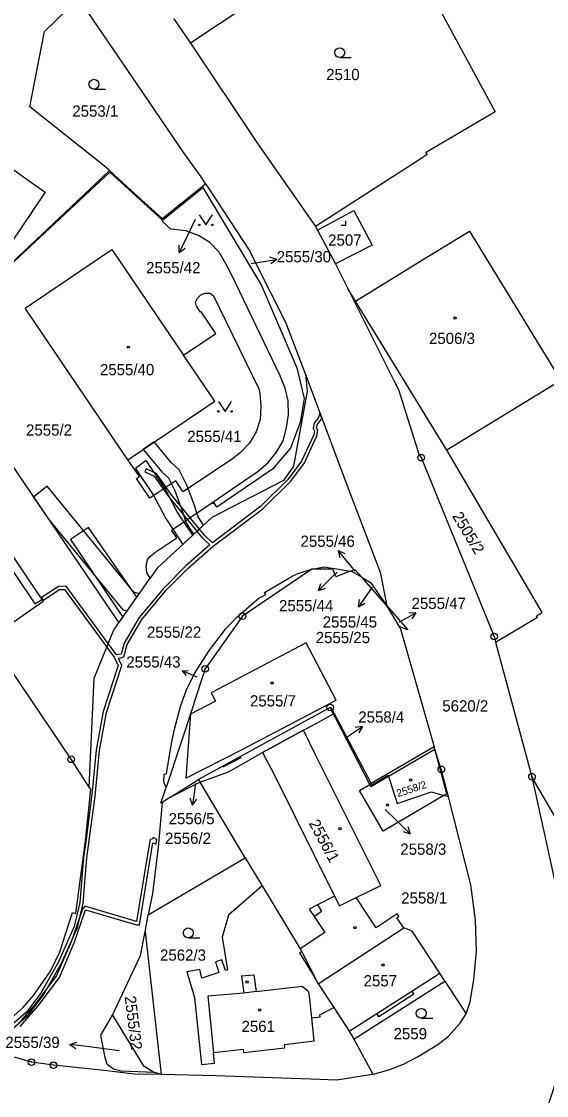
# Model space of a CAD drawing. Extents: x -644096 to -634268, y -1141430 to -1133463.
# Drawn here: x -639386.2 to -639306.8, y -1138552 to -1138389.6 of the extents above; entities that cross this region are included whole.
import ezdxf

# ---------------------------------------------------------------- set-up
doc = ezdxf.new("R2010")
doc.units = 0
for name, color, linetype in [('_CIVIL_CONSTRUCTION', 7, 'Continuous'), ('B_Hranice _3D', 7, 'Continuous'), ('M_Svah_Nasyp', 7, 'Continuous'), ('M_Svah_Zarez', 7, 'Continuous'), ('spodek_zarez', 7, 'Continuous'), ('svrsek_osa_sjezdy', 7, 'Continuous'), ('svrsek_osa_terminal_VRT', 7, 'Continuous'), ('svrsek_osa_VRT', 7, 'Continuous'), ('svrsek_popisy_VRT', 7, 'Continuous'), ('terminal_VRT', 7, 'Continuous')]:
    doc.layers.add(name, color=color, linetype=linetype)

msp = doc.modelspace()

# ---------------------------------------------------------------- linework, layer by layer
at = {"layer": '_CIVIL_CONSTRUCTION'}
for centre, radius in [((-639325.73, -1138455.55), 0.5), ((-639325.73, -1138455.55), 0.0303), ((-639352.79, -1138479.51), 0.5), ((-639352.79, -1138479.51), 0.0303), ((-639314.69, -1138482.59), 0.5), ((-639314.69, -1138482.59), 0.0303), ((-639358.43, -1138487.5), 0.5), ((-639358.43, -1138487.5), 0.0303), ((-639339.49, -1138493.35), 0.5), ((-639339.49, -1138493.35), 0.0303), ((-639378.7, -1138501.18), 0.5), ((-639378.7, -1138501.18), 0.0303), ((-639322.69, -1138502.7), 0.5), ((-639322.69, -1138502.7), 0.0303), ((-639308.97, -1138503.81), 0.5), ((-639308.97, -1138503.81), 0.0303), ((-639384.69, -1138546.98), 0.5), ((-639384.69, -1138546.98), 0.0303), ((-639381.38, -1138547.44), 0.5), ((-639381.38, -1138547.44), 0.0303)]:
    msp.add_circle(centre, radius, dxfattribs=at)
at = {"layer": 'B_Hranice _3D'}
for points in [[(-639388.22, -1138542.51), (-639385.1, -1138539.78), (-639382.86, -1138536.82), (-639380.17, -1138532.04), (-639377.74, -1138526.64), (-639376.86, -1138522.93), (-639376.33, -1138516.07), (-639375.06, -1138506.77), (-639374.43, -1138499.84), (-639373.36, -1138494.08), (-639371.04, -1138486.97), (-639371.53, -1138485.94), (-639370.74, -1138485.7), (-639370.2, -1138483.82), (-639368, -1138480.03), (-639364.37, -1138475.67), (-639361.01, -1138472.27), (-639357.19, -1138468.95), (-639349.69, -1138463.29), (-639345.47, -1138459.11), (-639343.39, -1138456.33), (-639341.51, -1138452.24), (-639341.38, -1138451.41), (-639341.58, -1138451.03), (-639341.45, -1138450.58), (-639340.86, -1138449.8), (-639340.78, -1138449.56), (-639341.05, -1138448.85), (-639341.31, -1138449.57), (-639341.91, -1138450.36), (-639342.1, -1138451.09), (-639341.9, -1138451.49), (-639341.99, -1138452.1), (-639343.83, -1138456.07), (-639345.85, -1138458.79), (-639350.01, -1138462.91), (-639357.33, -1138468.42), (-639358.54, -1138467.27), (-639359.3, -1138466.35), (-639359.66, -1138466.69), (-639358.91, -1138467.61), (-639357.72, -1138468.74), (-639361.35, -1138471.91), (-639364.74, -1138475.33), (-639368.42, -1138479.75), (-639370.66, -1138483.62), (-639371.14, -1138485.3), (-639371.85, -1138485.37), (-639373.09, -1138483.68), (-639379.46, -1138475), (-639380.59, -1138475.02), (-639383.19, -1138476.68), (-639382.92, -1138477.11), (-639380.44, -1138475.52), (-639379.71, -1138475.5), (-639373.32, -1138484.22), (-639372.21, -1138485.73), (-639371.58, -1138487.01), (-639373.84, -1138493.96), (-639374.93, -1138499.78), (-639375.52, -1138506.06), (-639376.49, -1138513.72), (-639376.83, -1138516.01), (-639377.36, -1138522.85), (-639378.22, -1138526.48), (-639380.61, -1138531.82), (-639383.28, -1138536.54), (-639385.46, -1138539.44), (-639388.48, -1138542.07)], [(-639386.41, -1138541.6), (-639383.71, -1138538.49), (-639380.47, -1138534.16), (-639378.24, -1138528.95), (-639376.51, -1138523.93), (-639368.83, -1138526.23), (-639368.37, -1138526.23), (-639366.76, -1138516.28), (-639366.32, -1138513.84), (-639365.83, -1138514.03), (-639365.75, -1138513.31), (-639366.3, -1138513.03), (-639366.38, -1138513.27), (-639366.73, -1138513.3), (-639367.26, -1138516.2), (-639368.79, -1138525.72), (-639376.64, -1138523.37), (-639377, -1138523.84), (-639378.7, -1138528.77), (-639380.91, -1138533.9), (-639384.09, -1138538.17), (-639386.71, -1138541.2)]]:
    msp.add_lwpolyline(points, dxfattribs=at)
for points in [[(-639367.81, -1138454.31), (-639364.98, -1138457.7), (-639363.99, -1138458.62), (-639363.53, -1138459.52), (-639363.08, -1138460.41), (-639361.93, -1138463.42), (-639361.41, -1138465.1), (-639361.32, -1138465.38), (-639360.17, -1138467.15), (-639358.66, -1138465.76), (-639359.5, -1138464.52), (-639359.68, -1138463.94), (-639360.03, -1138462.79), (-639361, -1138460.22), (-639361.24, -1138459.59), (-639362.37, -1138457.39), (-639363.56, -1138456.29), (-639366.12, -1138453.17)], [(-639368.97, -1138457.2), (-639366.19, -1138461.31), (-639364.36, -1138464.76), (-639363.3, -1138466.38), (-639361.8, -1138468.67), (-639360.3, -1138467.28), (-639361.64, -1138465.26), (-639362.64, -1138463.74), (-639364.53, -1138460.19), (-639367.36, -1138456)], [(-639367.57, -1138457.7), (-639366.14, -1138458.36), (-639363.96, -1138461.45), (-639359.66, -1138466.69), (-639359.3, -1138466.35), (-639363.56, -1138461.15), (-639365.8, -1138457.96), (-639367.36, -1138457.25)], [(-639384.38, -1138461.55), (-639382.14, -1138464.85), (-639370.89, -1138478.56), (-639370.23, -1138478.74), (-639368.41, -1138476.13), (-639369.19, -1138475.92), (-639382.34, -1138459.88)], [(-639378.79, -1138467.94), (-639370.88, -1138479.67), (-639368.76, -1138476.64), (-639376.09, -1138466.1)], [(-639359.43, -1138504.22), (-639359.17, -1138504.66), (-639354.89, -1138503.09), (-639349.74, -1138500.14), (-639343.56, -1138496.78), (-639341.75, -1138495.8), (-639339, -1138494.31), (-639339.49, -1138493.35), (-639351.98, -1138500.16)], [(-639333.36, -1138505.29), (-639330.69, -1138503.74), (-639323.66, -1138499.66), (-639323.76, -1138499.29), (-639333.31, -1138504.86), (-639333.52, -1138504.98)], [(-639355.71, -1138502.33), (-639354.21, -1138501.54), (-639352.99, -1138500.9), (-639353.07, -1138500.75), (-639355.77, -1138502.22)]]:
    msp.add_lwpolyline(points, close=True, dxfattribs=at)
at = {"layer": 'M_Svah_Nasyp'}
for p, q in [((-639392.37, -1138465.53), (-639384.2, -1138477.64)), ((-639384.2, -1138477.64), (-639383.13, -1138477.03)), ((-639321.85, -1138506.4), (-639323.66, -1138499.66)), ((-639321.85, -1138506.4), (-639322.31, -1138506.67)), ((-639341.95, -1138524.94), (-639340.8, -1138524.16)), ((-639341.44, -1138523.2), (-639340.8, -1138524.16)), ((-639341.31, -1138535.15), (-639328.35, -1138526.65)), ((-639343.78, -1138530.3), (-639341.31, -1138535.15)), ((-639352.94, -1138533.94), (-639351.04, -1138533.76)), ((-639352.94, -1138533.94), (-639352.59, -1138536.53)), ((-639351.04, -1138533.76), (-639350.7, -1138536.29)), ((-639327.14, -1138536.23), (-639322.93, -1138533.53)), ((-639350.7, -1138536.29), (-639343.72, -1138535.5)), ((-639343.72, -1138535.5), (-639342.88, -1138536.18)), ((-639352.59, -1138536.53), (-639358.04, -1138537.01)), ((-639358.04, -1138537.01), (-639357.16, -1138545.55)), ((-639350.7, -1138536.29), (-639352.59, -1138536.53)), ((-639342.88, -1138536.18), (-639342.67, -1138536.6)), ((-639342.3, -1138540.27), (-639342.67, -1138536.6)), ((-639332.45, -1138539.64), (-639327.14, -1138536.23)), ((-639326.83, -1138536.7), (-639332.14, -1138540.12)), ((-639327.14, -1138536.23), (-639326.83, -1138536.7)), ((-639336.61, -1138542.32), (-639332.45, -1138539.64)), ((-639332.14, -1138540.12), (-639332.45, -1138539.64))]:
    msp.add_line(p, q, dxfattribs=at)
at = {"layer": 'M_Svah_Zarez'}
for centre in [(-639320.61, -1138434.43), (-639370.06, -1138438.84), (-639348.31, -1138489.66), (-639327.34, -1138504.29), (-639330.83, -1138508.11), (-639338, -1138511.68), (-639335.73, -1138526.64), (-639331.53, -1138532.3), (-639352.07, -1138534.87), (-639350.16, -1138539.09)]:
    msp.add_circle(centre, 0.175, dxfattribs=at)
at = {"layer": 'spodek_zarez'}
msp.add_circle((-638683.07, -1137056.85), 1378.08, dxfattribs=at)
at = {"layer": 'svrsek_osa_sjezdy'}
for p, q in [((-639338.06, -1138395.04), (-639336.31, -1138395.04)), ((-639375.25, -1138399.82), (-639373.5, -1138399.82)), ((-639337.16, -1138420.41), (-639337.16, -1138419.74)), ((-639337.83, -1138420.41), (-639337.16, -1138420.41)), ((-639360.98, -1138528.19), (-639359.23, -1138528.19)), ((-639325.73, -1138540.35), (-639323.98, -1138540.35))]:
    msp.add_line(p, q, dxfattribs=at)
for points in [[(-639359.32, -1138418.84), (-639358.32, -1138420.34), (-639357.32, -1138418.84)], [(-639356.41, -1138447.06), (-639355.41, -1138448.56), (-639354.41, -1138447.06)]]:
    msp.add_lwpolyline(points, dxfattribs=at)
for centre, radius in [((-639338.06, -1138394.29), 0.75), ((-639375.25, -1138399.07), 0.75), ((-639359.32, -1138420.34), 0.1), ((-639357.32, -1138420.34), 0.1), ((-639356.41, -1138448.56), 0.1), ((-639354.41, -1138448.56), 0.1), ((-639360.98, -1138527.44), 0.75), ((-639325.73, -1138539.6), 0.75)]:
    msp.add_circle(centre, radius, dxfattribs=at)
at = {"layer": 'svrsek_osa_terminal_VRT'}
msp.add_arc((-642050.26, -1145189.6), 8802.25, 41.413152, 75.317049, dxfattribs=at)
at = {"layer": 'svrsek_popisy_VRT'}
for p, q in [((-639359.91, -1138419.51), (-639361.04, -1138421.83)), ((-639361.04, -1138421.83), (-639362.36, -1138424.53)), ((-639362.36, -1138424.53), (-639362.37, -1138423.41)), ((-639362.36, -1138424.53), (-639361.47, -1138423.85)), ((-639347.59, -1138425.58), (-639348.65, -1138425.24)), ((-639351.46, -1138426.2), (-639350.55, -1138426.05)), ((-639350.55, -1138426.05), (-639347.59, -1138425.58)), ((-639347.59, -1138425.58), (-639348.5, -1138426.23)), ((-639336.39, -1138471.92), (-639338.32, -1138469.62)), ((-639338.32, -1138469.62), (-639337.29, -1138470.07)), ((-639338.32, -1138469.62), (-639338.06, -1138470.71)), ((-639335.71, -1138472.73), (-639336.39, -1138471.92)), ((-639339.15, -1138473.53), (-639341.27, -1138475.65)), ((-639338.46, -1138472.85), (-639339.15, -1138473.53)), ((-639341.27, -1138475.65), (-639340.92, -1138474.59)), ((-639341.27, -1138475.65), (-639340.21, -1138475.3)), ((-639333.15, -1138475.16), (-639333.5, -1138475.66)), ((-639333.5, -1138475.66), (-639335.22, -1138478.12)), ((-639335.22, -1138478.12), (-639335.06, -1138477.01)), ((-639335.22, -1138478.12), (-639334.24, -1138477.58)), ((-639329.06, -1138480.42), (-639326.54, -1138479.02)), ((-639326.54, -1138479.02), (-639327.61, -1138479.07)), ((-639326.54, -1138479.02), (-639327.15, -1138479.91)), ((-639361.91, -1138487.81), (-639360.99, -1138487.75)), ((-639359.64, -1138488.77), (-639361.91, -1138487.81)), ((-639361.91, -1138487.81), (-639361.31, -1138488.51)), ((-639337.07, -1138497.88), (-639334.61, -1138496.22)), ((-639334.61, -1138496.22), (-639335.71, -1138496.36)), ((-639334.61, -1138496.22), (-639335.15, -1138497.18)), ((-639359.92, -1138504.85), (-639359.95, -1138505.14)), ((-639359.95, -1138505.14), (-639360.32, -1138508.12)), ((-639360.32, -1138508.12), (-639360.69, -1138507.06)), ((-639360.32, -1138508.12), (-639359.7, -1138507.19)), ((-639331.16, -1138508.78), (-639329.5, -1138510.39)), ((-639329.5, -1138510.39), (-639327.34, -1138512.48)), ((-639327.34, -1138512.48), (-639328.41, -1138512.14)), ((-639327.34, -1138512.48), (-639327.71, -1138511.42)), ((-639378.9, -1138544.32), (-639377.84, -1138543.95)), ((-639375.92, -1138544.69), (-639378.9, -1138544.32)), ((-639378.9, -1138544.32), (-639377.97, -1138544.94)), ((-639371.44, -1138545.26), (-639375.92, -1138544.69))]:
    msp.add_line(p, q, dxfattribs=at)
at = {"layer": 'terminal_VRT'}
for p, q in [((-639363.14, -1138389.16), (-639360.65, -1138392.86)), ((-639341.73, -1138420.6), (-639341.43, -1138421.14)), ((-639341.43, -1138421.14), (-639338.72, -1138426.23)), ((-639338.72, -1138426.23), (-639336.85, -1138429.95)), ((-639335.68, -1138431.86), (-639336.85, -1138429.95)), ((-639321.86, -1138454.44), (-639335.68, -1138431.86)), ((-639400.06, -1138438.42), (-639371.5, -1138480.55)), ((-639371.5, -1138480.55), (-639366.75, -1138473.77)), ((-639330.93, -1138477.97), (-639334.74, -1138473.65)), ((-639328.9, -1138481.3), (-639323.76, -1138499.29)), ((-639333.52, -1138504.98), (-639339.49, -1138493.35)), ((-639323.76, -1138499.29), (-639333.31, -1138504.86)), ((-639363.77, -1138506.96), (-639359.43, -1138504.22)), ((-639359.17, -1138504.66), (-639363.77, -1138506.96)), ((-639359.43, -1138504.22), (-639359.17, -1138504.66)), ((-639352.39, -1138516.06), (-639359.17, -1138504.66)), ((-639333.31, -1138504.86), (-639333.52, -1138504.98)), ((-639363.77, -1138506.96), (-639364.92, -1138507.69)), ((-639321.62, -1138506.88), (-639322.31, -1138506.67)), ((-639367.02, -1138524.69), (-639352.39, -1138516.06)), ((-639352.39, -1138516.06), (-639349.82, -1138520.3)), ((-639349.82, -1138520.3), (-639344.06, -1138529.84)), ((-639367.52, -1138527.26), (-639367.02, -1138524.69)), ((-639367.52, -1138527.26), (-639365.08, -1138548.88)), ((-639335.95, -1138543.52), (-639322.14, -1138534.75)), ((-639322.14, -1138534.75), (-639318.92, -1138539.67)), ((-639365.08, -1138548.88), (-639366.07, -1138548.55))]:
    msp.add_line(p, q, dxfattribs=at)
for points in [[(-639307.8, -1138374.4), (-639324.66, -1138384.47), (-639314.56, -1138403.22), (-639324.84, -1138409.28), (-639325.06, -1138409.38)], [(-639337.78, -1138377.73), (-639340.65, -1138379.63), (-639341.55, -1138380.22), (-639344.2, -1138381.98), (-639345.15, -1138382.61), (-639347.85, -1138384.39), (-639348.82, -1138385.03), (-639351.73, -1138386.95), (-639352.66, -1138387.57), (-639355.75, -1138389.62), (-639356.63, -1138390.2), (-639359.63, -1138392.19), (-639360.65, -1138392.86)], [(-639372.9, -1138412.14), (-639373.65, -1138411.45), (-639384.93, -1138402.5), (-639382.73, -1138391.11), (-639379.32, -1138387.76), (-639387.82, -1138379.14)], [(-639358.36, -1138414.11), (-639359.05, -1138413.06), (-639361.67, -1138409.42), (-639368.71, -1138399.07), (-639375.96, -1138388.42), (-639378.35, -1138384.82), (-639382.19, -1138380.3)], [(-639360.65, -1138392.86), (-639350.59, -1138407.9), (-639341.73, -1138420.6)], [(-639325.06, -1138409.38), (-639324.84, -1138409.72), (-639326.33, -1138410.68), (-639341.73, -1138420.6)], [(-639391.89, -1138415.12), (-639389.01, -1138410.87), (-639382.65, -1138415.37), (-639393.19, -1138430.95)], [(-639393.19, -1138430.95), (-639393.02, -1138431.06), (-639377.78, -1138416.75), (-639372.9, -1138412.14)], [(-639372.9, -1138412.14), (-639369.67, -1138415.07), (-639364.92, -1138419.39), (-639364.5, -1138419.05), (-639358.36, -1138414.11)], [(-639364.89, -1138419.65), (-639372.84, -1138412.35), (-639386.45, -1138425.09), (-639400.16, -1138437.97), (-639399.96, -1138438.19), (-639400.06, -1138438.42)], [(-639364.89, -1138419.65), (-639358.79, -1138414.67), (-639349.88, -1138429.5), (-639344.56, -1138441.96), (-639343.43, -1138446.59), (-639344.05, -1138450.25), (-639345.53, -1138454.13), (-639348.23, -1138457.3), (-639356.67, -1138463.02), (-639357.07, -1138462.39), (-639357.3, -1138462.55), (-639357.41, -1138462.41)], [(-639358.36, -1138414.11), (-639358, -1138414.65), (-639351.66, -1138424.3), (-639350.79, -1138426.08), (-639346.24, -1138435.04), (-639343.26, -1138442.97)], [(-639341.43, -1138421.14), (-639335.94, -1138418.16), (-639333.17, -1138423.4), (-639338.72, -1138426.23)], [(-639357.41, -1138462.41), (-639350.38, -1138457.59), (-639348.91, -1138456.3), (-639347.62, -1138454.73), (-639346.62, -1138452.99), (-639346.09, -1138451.02), (-639345.83, -1138449.03), (-639345.85, -1138446.98), (-639346.3, -1138445.04), (-639347.06, -1138443.16), (-639354.44, -1138427.86), (-639355.27, -1138426.22), (-639356.31, -1138424.49), (-639357.71, -1138423.02), (-639359.44, -1138421.93), (-639361.33, -1138421.25), (-639363.59, -1138421), (-639364.8, -1138419.86), (-639364.89, -1138419.65)], [(-639335.68, -1138431.86), (-639326.19, -1138426.05), (-639318.43, -1138421.3), (-639304.61, -1138443.88), (-639321.86, -1138454.44)], [(-639370.14, -1138455.88), (-639385.67, -1138432.96), (-639372.52, -1138424.09), (-639361.68, -1138440.07)], [(-639336.85, -1138429.95), (-639329.92, -1138443.77), (-639329.19, -1138445.24), (-639326.02, -1138455.18), (-639325.73, -1138455.55), (-639314.69, -1138482.59), (-639314.47, -1138483.48)], [(-639361.68, -1138440.07), (-639356.83, -1138436.78), (-639359.03, -1138433.49), (-639359.15, -1138433.55), (-639359.73, -1138432.63), (-639359.87, -1138432.05), (-639359.57, -1138431.41), (-639359.09, -1138430.9), (-639358.4, -1138430.65), (-639357.68, -1138430.68), (-639357.15, -1138431.07), (-639350.3, -1138445.14), (-639350.13, -1138445.81), (-639349.98, -1138447.79), (-639350.11, -1138449.76), (-639350.71, -1138451.67), (-639351.71, -1138453.35), (-639353.09, -1138454.77), (-639354.27, -1138455.71), (-639361.75, -1138460.72), (-639362.85, -1138459.06), (-639366.77, -1138461.7), (-639368.79, -1138458.7), (-639368.37, -1138458.41), (-639370.14, -1138455.88)], [(-639370.14, -1138455.88), (-639356.98, -1138447), (-639361.68, -1138440.07)], [(-639343.26, -1138442.97), (-639343.01, -1138445.47), (-639345.07, -1138456.85), (-639346.55, -1138459.02), (-639349.78, -1138460.69), (-639357.41, -1138464.61), (-639360.25, -1138467.23), (-639365.7, -1138472.27), (-639366.75, -1138473.77)], [(-639343.26, -1138442.97), (-639341.95, -1138446.46), (-639336.82, -1138460.05), (-639331.95, -1138472.86), (-639330.93, -1138477.97)], [(-639314.47, -1138483.48), (-639308.15, -1138479.68), (-639308.28, -1138479.47), (-639307.42, -1138478.96), (-639311.91, -1138471.31), (-639321.86, -1138454.44)], [(-639366.75, -1138473.77), (-639367.25, -1138472.92), (-639367.35, -1138471.96), (-639367.12, -1138471.01), (-639366.87, -1138470.62), (-639366.02, -1138469.91), (-639362.71, -1138467.67), (-639363.5, -1138466.51), (-639357.41, -1138462.41)], [(-639398.38, -1138469.63), (-639392.37, -1138465.53), (-639391.36, -1138464.88), (-639383.13, -1138477.03), (-639382.93, -1138477.32), (-639390.56, -1138482.59), (-639398.93, -1138470)], [(-639342.26, -1138472.42), (-639341.93, -1138472.36), (-639340.43, -1138472.05), (-639337.62, -1138472.51), (-639336.47, -1138472.74)], [(-639364.34, -1138505.43), (-639364.65, -1138504.58), (-639364.6, -1138503.44), (-639364.28, -1138503.39), (-639363.62, -1138499.32), (-639363.1, -1138496.81), (-639362.15, -1138493.19), (-639361.26, -1138490.69), (-639360.19, -1138488.48), (-639359.67, -1138487.63), (-639357.75, -1138484.65), (-639355.33, -1138481.5), (-639353.61, -1138479.7), (-639350.23, -1138476.78), (-639349.77, -1138476.56), (-639349.25, -1138476.26), (-639349.43, -1138475.96), (-639345.15, -1138473.45), (-639344.26, -1138473), (-639342.26, -1138472.42)], [(-639342.26, -1138472.42), (-639352.79, -1138479.51), (-639358.43, -1138487.5), (-639360.11, -1138492.69), (-639360.14, -1138492.77), (-639364.34, -1138505.43)], [(-639336.47, -1138472.74), (-639338.67, -1138473.57), (-639339.1, -1138472.44), (-639342.26, -1138472.42)], [(-639336.47, -1138472.74), (-639335.77, -1138472.48), (-639334.74, -1138473.65)], [(-639334.74, -1138473.65), (-639336.15, -1138472.81), (-639336.47, -1138472.74)], [(-639334.74, -1138473.65), (-639333.38, -1138474.46), (-639331.88, -1138476.59), (-639330.93, -1138477.97)], [(-639330.93, -1138477.97), (-639327.74, -1138481.6), (-639327.9, -1138481.54), (-639328.95, -1138481.13), (-639328.9, -1138481.3)], [(-639328.9, -1138481.3), (-639330.47, -1138478.65), (-639330.93, -1138477.97)], [(-639375.97, -1138505.37), (-639375.23, -1138488.9), (-639372.25, -1138481.62), (-639371.5, -1138480.55)], [(-639375.97, -1138505.37), (-639378.7, -1138501.18), (-639391.04, -1138482.92)], [(-639361.34, -1138504.04), (-639352.8, -1138499.72), (-639338.6, -1138492.26), (-639343.14, -1138483.54), (-639357.53, -1138491.11), (-639356.85, -1138492.41), (-639360.62, -1138494.37), (-639361.34, -1138504.04)], [(-639314.47, -1138483.48), (-639314.12, -1138484.75), (-639308.97, -1138503.81)], [(-639339.49, -1138493.35), (-639351.98, -1138500.16), (-639359.43, -1138504.22)], [(-639339.49, -1138493.35), (-639339.4, -1138493.3), (-639333.31, -1138504.86)], [(-639335.56, -1138522.1), (-639331.84, -1138520.29), (-639341.67, -1138500.6), (-639343.56, -1138496.78), (-639349.74, -1138500.14), (-639347.97, -1138503.5), (-639338.83, -1138521.89)], [(-639321.62, -1138506.88), (-639322.69, -1138502.7), (-639323.66, -1138499.66), (-639323.76, -1138499.29)], [(-639308.97, -1138503.81), (-639305.01, -1138521.96), (-639303.43, -1138544.14), (-639306.52, -1138553.47), (-639311.56, -1138557.73), (-639320.35, -1138561.26), (-639326.94, -1138561.65), (-639352.82, -1138560.82), (-639365.43, -1138559.98), (-639369.8, -1138559), (-639369.92, -1138560.14), (-639374.92, -1138559.25), (-639389.29, -1138557.94)], [(-639333.31, -1138504.86), (-639333.2, -1138505.06), (-639330.75, -1138503.57), (-639330.38, -1138504.71), (-639329.36, -1138507.88), (-639324.16, -1138506.11), (-639322.31, -1138506.67)], [(-639275.46, -1138550.56), (-639276.06, -1138544.93), (-639283.87, -1138538.78), (-639287.47, -1138535.19), (-639291.55, -1138531.33), (-639297.44, -1138524.2), (-639297.67, -1138523.18), (-639308.97, -1138503.81)], [(-639396.97, -1138541.71), (-639396.64, -1138541.18), (-639394.4, -1138542.3), (-639392.15, -1138542.53), (-639390.98, -1138542.39), (-639388.24, -1138540.75), (-639386, -1138538.75), (-639384.39, -1138536.9), (-639381.81, -1138533.24), (-639380.41, -1138530.32), (-639378.48, -1138524.33), (-639377.98, -1138524.48), (-639376.46, -1138513.12), (-639375.74, -1138505.71), (-639375.97, -1138505.37)], [(-639364.92, -1138507.69), (-639365.13, -1138507.82), (-639364.34, -1138505.43)], [(-639322.31, -1138506.67), (-639331.51, -1138512.04), (-639335.08, -1138505.88), (-639333.52, -1138504.98)], [(-639364.92, -1138507.69), (-639365.54, -1138514.45), (-639366.38, -1138521.48), (-639367.02, -1138524.69)], [(-639318.92, -1138539.67), (-639318.33, -1138537.86), (-639317.76, -1138534.49), (-639317.37, -1138530.27), (-639317.51, -1138525.49), (-639318.22, -1138520.16), (-639321.62, -1138506.88)], [(-639349.82, -1138520.3), (-639354.87, -1138524.78), (-639355.85, -1138528.06), (-639355.03, -1138533.01), (-639355.36, -1138533.12), (-639355.89, -1138531.5), (-639356.88, -1138531.82), (-639356.36, -1138533.44), (-639358.93, -1138534.27), (-639359.25, -1138532.96), (-639361.17, -1138533.31), (-639360.03, -1138537.22), (-639358.95, -1138547.34), (-639357, -1138547.15), (-639357.16, -1138545.55), (-639352.68, -1138545.02), (-639352.62, -1138545.55), (-639346.37, -1138544.81), (-639346.43, -1138544.3), (-639341.95, -1138543.77), (-639342.3, -1138540.27), (-639341.02, -1138540.14), (-639341.05, -1138539.82), (-639338.93, -1138538.72)], [(-639338.83, -1138521.89), (-639341.44, -1138523.2), (-639342.68, -1138523.84), (-639341.95, -1138524.94), (-639340.32, -1138527.39), (-639344.06, -1138529.84)], [(-639338.83, -1138521.89), (-639338.11, -1138523.34), (-639335.56, -1138522.1)], [(-639322.14, -1138534.75), (-639322.93, -1138533.53), (-639327.1, -1138527.18), (-639328.35, -1138526.65), (-639329.4, -1138525.15), (-639329.11, -1138524.96), (-639329.38, -1138524.56), (-639332.54, -1138526.69), (-639335.56, -1138522.1)], [(-639372.44, -1138539.9), (-639368.21, -1138530.88), (-639367.52, -1138527.26)], [(-639344.06, -1138529.84), (-639343.78, -1138530.3), (-639344.17, -1138530.46), (-639342.47, -1138533.18), (-639342.05, -1138533.86), (-639341.31, -1138535.15), (-639338.93, -1138538.72)], [(-639338.93, -1138538.72), (-639336.61, -1138542.32), (-639335.95, -1138543.52)], [(-639366.07, -1138548.55), (-639371.13, -1138548.36), (-639372.28, -1138548.06), (-639373.24, -1138547.32), (-639373.54, -1138546.3), (-639374.23, -1138542.89), (-639372.44, -1138539.9)], [(-639372.44, -1138539.9), (-639367.8, -1138547.51), (-639366.07, -1138548.55)], [(-639333.13, -1138548.88), (-639330.62, -1138548.14), (-639328.43, -1138547.29), (-639326.29, -1138546.18), (-639323.35, -1138544.44), (-639321.69, -1138543.16), (-639319.84, -1138541.11), (-639318.92, -1138539.67)], [(-639335.95, -1138543.52), (-639333.16, -1138548.6), (-639333.13, -1138548.88)], [(-639381.38, -1138547.44), (-639384.69, -1138546.98), (-639387.29, -1138546.26)], [(-639365.08, -1138548.88), (-639369.1, -1138548.81), (-639374.18, -1138548.2), (-639381.38, -1138547.44)], [(-639333.13, -1138548.88), (-639338.48, -1138549.69), (-639341.07, -1138549.61), (-639356.81, -1138549.08), (-639365.08, -1138548.88)]]:
    msp.add_lwpolyline(points, dxfattribs=at)

# ---------------------------------------------------------------- texts
at = {"layer": 'svrsek_osa_VRT'}
for s, p in [('2510', (-639340.11, -1138398.44)), ('2553/1', (-639378.52, -1138403.98)), ('2507', (-639339.81, -1138423.49)), ('2555/30', (-639347.59, -1138426)), ('2555/42', (-639367.35, -1138427.67)), ('2506/3', (-639324.55, -1138438.36)), ('2555/40', (-639374.34, -1138443.08)), ('2555/2', (-639385.52, -1138452.22)), ('2555/41', (-639361.13, -1138453.19)), ('2555/46', (-639343.99, -1138469.04)), ('2555/44', (-639347.24, -1138478.79)), ('2555/47', (-639327.19, -1138478.44)), ('2555/45', (-639340.63, -1138481.25)), ('2555/22', (-639367.23, -1138482.8)), ('2555/25', (-639341.69, -1138483.61)), ('2555/43', (-639370.36, -1138487.3)), ('2555/7', (-639351.64, -1138493.19)), ('5620/2', (-639322.54, -1138493.95)), ('2558/4', (-639335.25, -1138495.64)), ('2556/5', (-639363.95, -1138511)), ('2556/2', (-639364.49, -1138513.97)), ('2558/3', (-639328.89, -1138515.62)), ('2558/1', (-639328.76, -1138523)), ('2562/3', (-639365.25, -1138531.64)), ('2557', (-639334.44, -1138535.53)), ('2561', (-639352.92, -1138542.43)), ('2559', (-639329.91, -1138543.53)), ('2555/39', (-639388.65, -1138544.85))]:
    msp.add_text(s, height=1.7, dxfattribs=at).set_placement(p)
for s, height, rotation, p in [('2505/2', 1.7, 301, (-639321.11, -1138464.37)), ('2558/2', 1.14, 18, (-639329.25, -1138506.92)), ('2556/1', 1.7, 298, (-639342.78, -1138510.84)), ('2555/32', 1.7, 277, (-639370.61, -1138537.07))]:
    msp.add_text(s, height=height, rotation=rotation, dxfattribs=at).set_placement(p)

doc.saveas('drawing.dxf')
